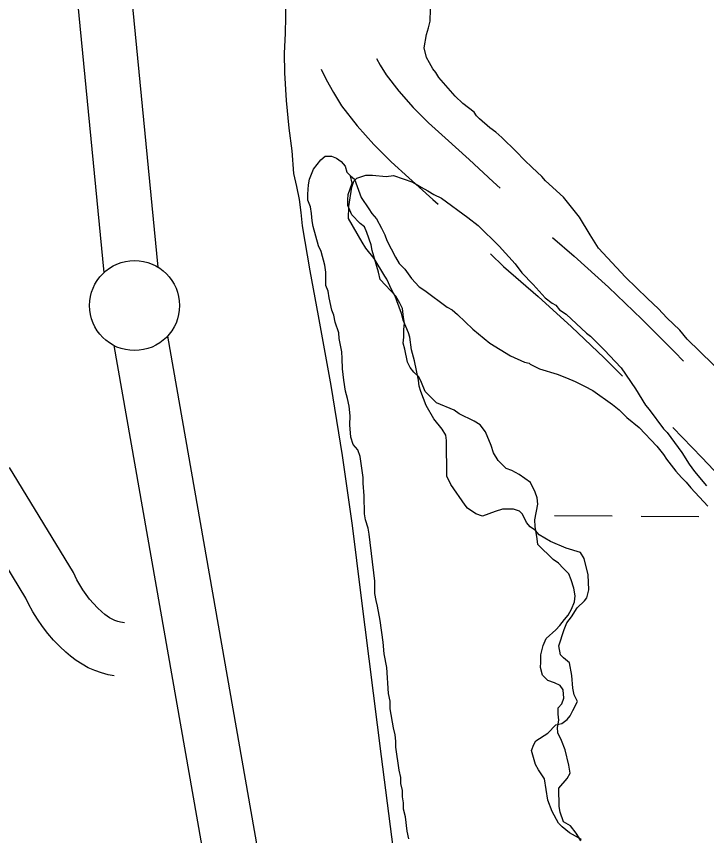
# Model space of a CAD drawing. Extents: x 3172231 to 3210228, y 940198 to 965780.
# Drawn here: x 3187198.3 to 3187581.5, y 950801.1 to 951256.2 of the extents above; entities that cross this region are included whole.
import ezdxf

# ---------------------------------------------------------------- set-up
doc = ezdxf.new("R2010")
doc.units = 0
for name, color, linetype in [('V-LEVE-TOET', 7, 'Continuous'), ('V-ROAD-CNTR', 7, 'Continuous'), ('V-SITE-VEGE', 7, 'Continuous'), ('V-SURV-LINE', 7, 'Continuous'), ('V-TOPO-SHOR', 7, 'Continuous'), ('V-WETL-SWMP', 7, 'Continuous')]:
    doc.layers.add(name, color=color, linetype=linetype)

msp = doc.modelspace()

# ---------------------------------------------------------------- linework, layer by layer
at = {"layer": 'V-LEVE-TOET'}
msp.add_lwpolyline([(3187347.586, 951265.417), (3187347.609, 951256.018), (3187347.406, 951246.626), (3187346.994, 951235.688), (3187347.08, 951224.747), (3187348.082, 951209.4), (3187349.484, 951194.077), (3187351.143, 951181.5), (3187352.19, 951168.874), (3187353.828, 951161.706), (3187355.159, 951154.454), (3187356.173, 951147.147), (3187356.872, 951139.811), (3187361.26, 951114.788), (3187365.805, 951089.794), (3187372.805, 951051.126), (3187379.086, 951012.329), (3187384.649, 950973.421), (3187389.484, 950934.423), (3187400.787, 950845.075), (3187412.323, 950755.757)], dxfattribs=at)
at = {"layer": 'V-ROAD-CNTR'}
for points in [[(3187398.166, 951232.725), (3187400.203, 951229.012), (3187403.493, 951223.637), (3187410.604, 951214.55), (3187418.533, 951205.576), (3187426.981, 951197.091), (3187436.287, 951188.792), (3187449.715, 951176.583), (3187463.019, 951164.23), (3187466.785, 951160.659)], [(3187367.522, 951226.827), (3187370.28, 951221.182), (3187374.243, 951213.958), (3187378.805, 951206.505), (3187387.53, 951195.356), (3187396.643, 951185.042), (3187406.349, 951175.293), (3187416.213, 951166.498), (3187429.417, 951154.493), (3187432.34, 951151.778)], [(3187495.974, 951133.324), (3187507.889, 951123.017), (3187526.938, 951105.697), (3187545.552, 951087.913), (3187563.651, 951069.747), (3187568.608, 951064.646)], [(3187461.406, 951124.3), (3187468.62, 951117.319), (3187487.983, 951100.571), (3187506.482, 951083.751), (3187524.56, 951066.477), (3187534.691, 951056.309)], [(3187562.664, 951027.719), (3187578.799, 951011.117), (3187615.057, 950972.89), (3187632.1, 950955.763)], [(3187258.248, 950919.234), (3187256.098, 950919.651), (3187254.511, 950920.084), (3187252.958, 950920.639), (3187251.447, 950921.313), (3187249.994, 950922.099), (3187248.611, 950922.991), (3187247.303, 950923.985), (3187245.782, 950925.331), (3187243.25, 950927.669), (3187241.016, 950929.972), (3187238.911, 950932.4), (3187236.934, 950934.956), (3187235.103, 950937.613), (3187233.422, 950940.37), (3187231.902, 950943.204), (3187230.021, 950947.236), (3187194.418, 951005.57)], [(3187252.542, 950889.782), (3187249.282, 950890.413), (3187245.503, 950891.446), (3187241.788, 950892.771), (3187238.175, 950894.383), (3187234.696, 950896.267), (3187231.381, 950898.407), (3187228.267, 950900.771), (3187225.662, 950903.075), (3187222.292, 950906.189), (3187218.898, 950909.686), (3187215.695, 950913.382), (3187212.7, 950917.252), (3187209.923, 950921.283), (3187207.376, 950925.462), (3187205.07, 950929.762), (3187203.543, 950933.034), (3187168.916, 950989.768)]]:
    msp.add_lwpolyline(points, dxfattribs=at)
at = {"layer": 'V-SITE-VEGE'}
for p, q in [((3187427.884, 951253.608), (3187428.236, 951260.235)), ((3187427.091, 951249.874), (3187427.884, 951253.608)), ((3187424.712, 951238.672), (3187425.885, 951246.137)), ((3187425.885, 951246.137), (3187427.091, 951249.874)), ((3187426.004, 951233.302), (3187424.712, 951238.672)), ((3187427.687, 951230.418), (3187426.004, 951233.302)), ((3187429.375, 951227.121), (3187427.687, 951230.418)), ((3187431.048, 951225.069), (3187429.375, 951227.121)), ((3187432.732, 951222.185), (3187431.048, 951225.069)), ((3187441.937, 951211.921), (3187432.732, 951222.185)), ((3187446.115, 951207.819), (3187441.937, 951211.921)), ((3187452.374, 951202.908), (3187446.115, 951207.819)), ((3187453.633, 951200.849), (3187452.374, 951202.908)), ((3187455.307, 951199.209), (3187453.633, 951200.849)), ((3187461.15, 951194.296), (3187455.307, 951199.209)), ((3187464.484, 951191.842), (3187461.15, 951194.296)), ((3187467.822, 951188.975), (3187464.484, 951191.842)), ((3187475.762, 951181.18), (3187467.822, 951188.975)), ((3187480.364, 951176.257), (3187475.762, 951181.18)), ((3187484.542, 951172.155), (3187480.364, 951176.257)), ((3187489.971, 951167.235), (3187484.542, 951172.155)), ((3187384.466, 951161.315), (3187385.679, 951164.639)), ((3187385.679, 951164.639), (3187387.319, 951166.312)), ((3187387.319, 951166.312), (3187392.271, 951168.014)), ((3187392.271, 951168.014), (3187395.999, 951168.051)), ((3187395.999, 951168.051), (3187403.46, 951167.289)), ((3187403.46, 951167.289), (3187407.594, 951167.741)), ((3187407.594, 951167.741), (3187418.394, 951164.116)), ((3187418.394, 951164.116), (3187422.975, 951161.261)), ((3187492.064, 951164.772), (3187489.971, 951167.235)), ((3187502.085, 951155.756), (3187492.064, 951164.772)), ((3187382.91, 951150.534), (3187384.466, 951161.315)), ((3187422.975, 951161.261), (3187426.721, 951159.226)), ((3187426.721, 951159.226), (3187430.053, 951157.186)), ((3187430.053, 951157.186), (3187434.21, 951155.154)), ((3187434.21, 951155.154), (3187448.802, 951144.525)), ((3187510.885, 951144.658), (3187502.085, 951155.756)), ((3187382.56, 951143.907), (3187382.91, 951150.534)), ((3187390.135, 951130.728), (3187382.56, 951143.907)), ((3187448.802, 951144.525), (3187454.641, 951140.026)), ((3187516.773, 951134.777), (3187510.885, 951144.658)), ((3187454.641, 951140.026), (3187466.341, 951128.541)), ((3187521.4, 951127.365), (3187516.773, 951134.777)), ((3187392.236, 951127.435), (3187390.135, 951130.728)), ((3187466.341, 951128.541), (3187475.129, 951118.686)), ((3187396.844, 951121.682), (3187392.236, 951127.435)), ((3187536.453, 951111.358), (3187521.4, 951127.365)), ((3187402.735, 951111.798), (3187396.844, 951121.682)), ((3187475.129, 951118.686), (3187478.902, 951113.754)), ((3187403.992, 951110.156), (3187402.735, 951111.798)), ((3187406.532, 951104.38), (3187403.992, 951110.156)), ((3187478.902, 951113.754), (3187485.175, 951107.186)), ((3187548.573, 951099.463), (3187536.453, 951111.358)), ((3187485.175, 951107.186), (3187491.868, 951099.797)), ((3187408.635, 951100.675), (3187406.532, 951104.38)), ((3187409.487, 951098.197), (3187408.635, 951100.675)), ((3187412.037, 951091.183), (3187409.487, 951098.197)), ((3187491.868, 951099.797), (3187495.622, 951096.934)), ((3187495.622, 951096.934), (3187497.702, 951095.709)), ((3187554.835, 951093.727), (3187548.573, 951099.463)), ((3187412.899, 951087.466), (3187412.037, 951091.183)), ((3187497.702, 951095.709), (3187499.795, 951093.245)), ((3187499.795, 951093.245), (3187503.545, 951090.796)), ((3187559.437, 951088.799), (3187554.835, 951093.727)), ((3187415.862, 951080.453), (3187412.899, 951087.466)), ((3187503.545, 951090.796), (3187514.826, 951080.136)), ((3187566.542, 951081.828), (3187559.437, 951088.799)), ((3187416.714, 951077.977), (3187415.862, 951080.453)), ((3187417.607, 951070.947), (3187416.714, 951077.977)), ((3187514.826, 951080.136), (3187516.911, 951078.5)), ((3187516.911, 951078.5), (3187524.851, 951070.705)), ((3187570.728, 951076.898), (3187566.542, 951081.828)), ((3187602.486, 951045.728), (3187570.728, 951076.898)), ((3187419.321, 951064.751), (3187417.607, 951070.947)), ((3187524.851, 951070.705), (3187530.706, 951064.551)), ((3187421.492, 951054.008), (3187419.321, 951064.751)), ((3187530.706, 951064.551), (3187534.052, 951060.854)), ((3187534.052, 951060.854), (3187542.025, 951049.336)), ((3187421.937, 951050.698), (3187421.492, 951054.008)), ((3187422.793, 951047.808), (3187421.937, 951050.698)), ((3187425.762, 951039.971), (3187422.793, 951047.808)), ((3187542.025, 951049.336), (3187547.493, 951040.278)), ((3187429.975, 951032.555), (3187425.762, 951039.971)), ((3187547.493, 951040.278), (3187549.586, 951037.812)), ((3187549.586, 951037.812), (3187557.553, 951027.122)), ((3187434.583, 951026.8), (3187429.975, 951032.555)), ((3187436.682, 951023.507), (3187434.583, 951026.8)), ((3187437.125, 951020.613), (3187436.682, 951023.507)), ((3187557.553, 951027.122), (3187559.642, 951025.071)), ((3187559.642, 951025.071), (3187567.615, 951013.967)), ((3187437.311, 951000.741), (3187437.125, 951020.613)), ((3187567.615, 951013.967), (3187571.815, 951007.381)), ((3187571.815, 951007.381), (3187574.752, 951003.266)), ((3187439.42, 950996.207), (3187437.311, 951000.741)), ((3187574.752, 951003.266), (3187581.451, 950995.461)), ((3187447.397, 950984.687), (3187439.42, 950996.207)), ((3187448.655, 950983.04), (3187447.397, 950984.687)), ((3187453.24, 950979.774), (3187448.655, 950983.04)), ((3187468.121, 950982.395), (3187463.992, 950981.115)), ((3187474.333, 950982.455), (3187468.121, 950982.395)), ((3187477.654, 950981.242), (3187474.333, 950982.455)), ((3187456.978, 950978.565), (3187453.24, 950979.774)), ((3187463.992, 950981.115), (3187456.978, 950978.565)), ((3187479.328, 950979.604), (3187477.654, 950981.242)), ((3187481.437, 950975.068), (3187479.328, 950979.604)), ((3187483.532, 950972.606), (3187481.437, 950975.068)), ((3187486.451, 950970.56), (3187483.532, 950972.606)), ((3187488.544, 950968.094), (3187486.451, 950970.56)), ((3187494.788, 950964.426), (3187488.544, 950968.094)), ((3187503.519, 950960.783), (3187494.788, 950964.426)), ((3187511.408, 950958.37), (3187503.519, 950960.783)), ((3187513.509, 950955.077), (3187511.408, 950958.37)), ((3187515.663, 950945.99), (3187513.509, 950955.077)), ((3187516.155, 950937.712), (3187515.663, 950945.99)), ((3187514.959, 950933.147), (3187516.155, 950937.712)), ((3187513.73, 950931.48), (3187514.959, 950933.147)), ((3187506.357, 950922.717), (3187509.624, 950927.714)), ((3187509.624, 950927.714), (3187513.73, 950931.48)), ((3187502.282, 950915.639), (3187503.906, 950919.38)), ((3187503.906, 950919.38), (3187506.357, 950922.717)), ((3187499.47, 950906.503), (3187502.282, 950915.639)), ((3187500.346, 950901.54), (3187499.47, 950906.503)), ((3187502.013, 950899.904), (3187500.346, 950901.54)), ((3187505.354, 950897.035), (3187502.013, 950899.904)), ((3187506.662, 950890.008), (3187505.354, 950897.035)), ((3187507.146, 950882.973), (3187506.662, 950890.008)), ((3187508.006, 950879.256), (3187507.146, 950882.973)), ((3187509.697, 950875.545), (3187508.006, 950879.256)), ((3187507.258, 950870.554), (3187509.697, 950875.545)), ((3187505.63, 950867.64), (3187507.258, 950870.554)), ((3187501.114, 950863.456), (3187503.994, 950865.553)), ((3187503.994, 950865.553), (3187505.63, 950867.64)), ((3187493.299, 950858.002), (3187497.809, 950862.595)), ((3187497.809, 950862.595), (3187501.114, 950863.456)), ((3187486.713, 950853.797), (3187493.299, 950858.002)), ((3187484.28, 950848.393), (3187485.49, 950851.716)), ((3187485.49, 950851.716), (3187486.713, 950853.797)), ((3187486.424, 950840.547), (3187484.28, 950848.393)), ((3187488.105, 950837.663), (3187486.424, 950840.547)), ((3187491.464, 950832.725), (3187488.105, 950837.663)), ((3187493.234, 950820.734), (3187491.464, 950832.725)), ((3187495.775, 950814.547), (3187493.234, 950820.734)), ((3187499.148, 950807.955), (3187495.775, 950814.547)), ((3187501.237, 950805.905), (3187499.148, 950807.955)), ((3187505.409, 950802.63), (3187501.237, 950805.905)), ((3187512.067, 950798.966), (3187505.409, 950802.63))]:
    msp.add_line(p, q, dxfattribs=at)
at = {"layer": 'V-SURV-LINE'}
for points in [[(3187246.976, 951113.97), (3187199.939, 951597.58)], [(3187229.798, 951600.49), (3187276.835, 951116.88)], [(3187282.065, 951078.466), (3187381.563, 950511.449)], [(3187352.015, 950506.264), (3187252.517, 951073.281)]]:
    msp.add_lwpolyline(points, dxfattribs=at)
msp.add_circle((3187263.839, 951095.545), 25, dxfattribs=at)
at = {"layer": 'V-TOPO-SHOR'}
msp.add_line((3187381.763, 951169.548), (3187383.791, 951167.563), dxfattribs=at)
for points in [[(3187416.188, 950799.396), (3187415.297, 950803.65), (3187414.369, 950811.596), (3187413.194, 950815.846), (3187413.161, 950819.256), (3187412.561, 950822.659), (3187412.53, 950826.067), (3187411.639, 950830.036), (3187411.609, 950833.446), (3187410.72, 950837.415), (3187408.895, 950850.183), (3187408.862, 950853.592), (3187408.547, 950856.998), (3187407.658, 950860.967), (3187405.856, 950871.461), (3187405.817, 950875.723), (3187404.924, 950879.977), (3187403.937, 950894.456), (3187402.444, 950902.114), (3187401.815, 950908.643), (3187400.283, 950920.56), (3187398.788, 950928.5), (3187397.907, 950931.617), (3187397.301, 950935.59), (3187397.238, 950942.408), (3187394.153, 950968.518), (3187393.553, 950971.92), (3187392.089, 950976.452), (3187391.491, 950979.856), (3187391.397, 950989.799), (3187390.764, 950996.895), (3187390.733, 951000.02), (3187389.203, 951011.653), (3187387.749, 951015.333), (3187385.163, 951018.436), (3187383.989, 951022.403), (3187383.358, 951029.215), (3187383.594, 951034.33), (3187382.975, 951039.723), (3187382.085, 951043.977), (3187380.909, 951047.941), (3187380, 951054.184), (3187379.373, 951060.428), (3187379.035, 951066.107), (3187379.002, 951069.8), (3187377.511, 951077.173), (3187377.198, 951080.296), (3187375.154, 951086.241), (3187374.55, 951090.214), (3187373.387, 951093.045), (3187371.902, 951099.848), (3187371.3, 951103.536), (3187370.134, 951106.652), (3187370.065, 951114.037), (3187369.461, 951118.01), (3187367.4, 951125.661), (3187365.95, 951128.772), (3187363.009, 951139.54), (3187362.411, 951142.659), (3187362.09, 951146.635), (3187361.488, 951150.321), (3187360.032, 951154.001), (3187360.001, 951157.411), (3187360.521, 951162.529), (3187361.06, 951165.661), (3187363.28, 951171.362), (3187367.21, 951176.513), (3187369.747, 951178.526), (3187373.155, 951178.559), (3187376.006, 951177.449), (3187378.582, 951175.483), (3187380.878, 951172.947), (3187381.763, 951169.548)], [(3187487.454, 950988.693), (3187486.289, 950991.808), (3187483.682, 950997.182), (3187477.388, 951001.669), (3187473.391, 951003.903), (3187470.255, 951005.011), (3187465.668, 951009.513), (3187463.071, 951013.75), (3187461.897, 951017.717), (3187458.7, 951025.358), (3187455.823, 951029.309), (3187452.396, 951031.265), (3187444.118, 951035.451), (3187441.257, 951037.413), (3187431.56, 951041.582), (3187425.252, 951047.774), (3187423.215, 951052.869), (3187421.767, 951055.982), (3187418.901, 951058.511), (3187416.888, 951061.049), (3187415.438, 951064.162), (3187413.951, 951071.25), (3187413.069, 951074.649), (3187413.321, 951078.061), (3187413.282, 951082.323), (3187413.816, 951085.737), (3187413.22, 951088.856), (3187412.604, 951093.964), (3187411.158, 951096.792), (3187408.848, 951100.747), (3187400.236, 951110.043), (3187399.347, 951114.012), (3187395.825, 951126.196), (3187395.227, 951129.317), (3187392.892, 951136.112), (3187391.442, 951139.225), (3187389.15, 951141.191), (3187384.561, 951145.977), (3187382.238, 951151.071), (3187382.209, 951154.196), (3187382.465, 951157.323), (3187384.679, 951163.594), (3187383.791, 951167.563)], [(3187511.678, 950798.284), (3187509.079, 950802.524), (3187505.919, 950806.47), (3187501.919, 950808.706), (3187500.164, 950814.089), (3187499.568, 950817.208), (3187499.472, 950827.433), (3187503.967, 950832.875), (3187505.644, 950835.732), (3187505.034, 950840.27), (3187502.966, 950848.776), (3187500.93, 950853.869), (3187498.902, 950858.112), (3187498.587, 950861.234), (3187499.402, 950865.219), (3187499.087, 950868.627), (3187499.056, 950872.035), (3187501.022, 950874.326), (3187502.13, 950877.462), (3187501.804, 950882.004), (3187500.076, 950884.546), (3187496.936, 950885.936), (3187493.232, 950887.323), (3187490.362, 950890.137), (3187489.187, 950894.387), (3187489.443, 950897.514), (3187489.406, 950901.491), (3187490.778, 950906.617), (3187492.445, 950910.611), (3187497.797, 950915.491), (3187500.049, 950917.785), (3187502.575, 950921.217), (3187504.541, 950923.509), (3187506.499, 950926.935), (3187508.166, 950930.929), (3187508.417, 950934.341), (3187507.809, 950938.597), (3187506.347, 950943.129), (3187504.895, 950946.525), (3187501.741, 950949.619), (3187499.156, 950952.437), (3187496.297, 950954.399), (3187487.696, 950962.843), (3187487.382, 950965.964), (3187486.182, 950972.772), (3187486.148, 950976.464), (3187487.77, 950985.287), (3187487.454, 950988.693)]]:
    msp.add_lwpolyline(points, dxfattribs=at)
at = {"layer": 'V-WETL-SWMP'}
for p, q in [((3187497.093, 950978.868), (3187529.092, 950978.65)), ((3187545.092, 950978.541), (3187577.091, 950978.324))]:
    msp.add_line(p, q, dxfattribs=at)
for points in [[(3187490.363, 950890.136), (3187489.187, 950894.387), (3187489.442, 950897.514), (3187489.405, 950901.491), (3187490.778, 950906.618), (3187492.445, 950910.611), (3187497.797, 950915.491), (3187500.049, 950917.785), (3187502.574, 950921.218), (3187504.541, 950923.509), (3187506.498, 950926.936), (3187508.165, 950930.929), (3187508.417, 950934.341), (3187507.809, 950938.597), (3187506.347, 950943.129), (3187504.894, 950946.525), (3187501.74, 950949.62), (3187499.157, 950952.437), (3187496.298, 950954.399), (3187487.696, 950962.842), (3187487.382, 950965.964), (3187486.182, 950972.771), (3187486.148, 950976.464), (3187487.77, 950985.287), (3187487.454, 950988.693), (3187486.289, 950991.807), (3187483.682, 950997.181), (3187477.389, 951001.668), (3187473.391, 951003.903), (3187470.255, 951005.011), (3187465.668, 951009.513), (3187463.071, 951013.751), (3187461.898, 951017.717), (3187458.701, 951025.358), (3187455.823, 951029.309), (3187452.396, 951031.265), (3187444.118, 951035.45), (3187441.258, 951037.412), (3187431.56, 951041.583), (3187425.252, 951047.774), (3187423.215, 951052.869), (3187421.766, 951055.981), (3187418.901, 951058.511), (3187416.889, 951061.049), (3187415.439, 951064.161), (3187413.952, 951071.249), (3187413.068, 951074.65), (3187413.32, 951078.062), (3187413.281, 951082.323), (3187413.817, 951085.737), (3187413.22, 951088.857), (3187412.604, 951093.965), (3187411.157, 951096.793), (3187408.847, 951100.748), (3187400.237, 951110.043), (3187399.348, 951114.013), (3187395.825, 951126.196), (3187395.227, 951129.316), (3187392.891, 951136.112), (3187391.441, 951139.224), (3187389.15, 951141.191), (3187384.56, 951145.978), (3187382.239, 951151.07), (3187382.21, 951154.195), (3187382.465, 951157.323), (3187384.679, 951163.594), (3187383.79, 951167.563), (3187386.011, 951165.82), (3187389.737, 951155.482), (3187393.944, 951149.298), (3187395.524, 951146.72), (3187398.146, 951143.633), (3187401.016, 951138.487), (3187402.895, 951134.861), (3187403.961, 951131.759), (3187408.716, 951122.469), (3187410.824, 951118.858), (3187413.964, 951115.776), (3187417.643, 951110.624), (3187421.835, 951105.996), (3187424.966, 951103.95), (3187437.498, 951094.732), (3187440.106, 951093.201), (3187443.241, 951090.637), (3187451.616, 951082.418), (3187461.023, 951074.726), (3187472.499, 951067.573), (3187480.311, 951064.016), (3187482.909, 951063.521), (3187483.432, 951063.008), (3187488.642, 951060.463), (3187498.524, 951057.444), (3187503.729, 951055.418), (3187508.415, 951053.388), (3187513.625, 951050.843), (3187518.317, 951048.294), (3187529.279, 951040.617), (3187532.938, 951037.54), (3187537.125, 951033.43), (3187543.92, 951027.789), (3187553.87, 951017.509)], [(3187553.87, 951017.509), (3187557.543, 951012.876), (3187559.123, 951010.298), (3187564.372, 951003.605), (3187567.517, 951000.004), (3187570.134, 950997.436), (3187572.756, 950994.348), (3187582.187, 950984.064)], [(3187511.677, 950798.285), (3187509.08, 950802.523), (3187505.918, 950806.471), (3187501.92, 950808.706), (3187500.165, 950814.088), (3187499.568, 950817.207), (3187499.472, 950827.434), (3187503.967, 950832.874), (3187505.645, 950835.731), (3187505.034, 950840.271), (3187502.966, 950848.775), (3187500.93, 950853.869), (3187498.902, 950858.112), (3187498.588, 950861.234), (3187499.403, 950865.219), (3187499.087, 950868.626), (3187499.056, 950872.035), (3187501.023, 950874.326), (3187502.13, 950877.461), (3187501.804, 950882.004), (3187500.075, 950884.545), (3187496.937, 950885.936), (3187493.231, 950887.322), (3187490.363, 950890.136)]]:
    msp.add_lwpolyline(points, dxfattribs=at)

doc.saveas('drawing.dxf')
